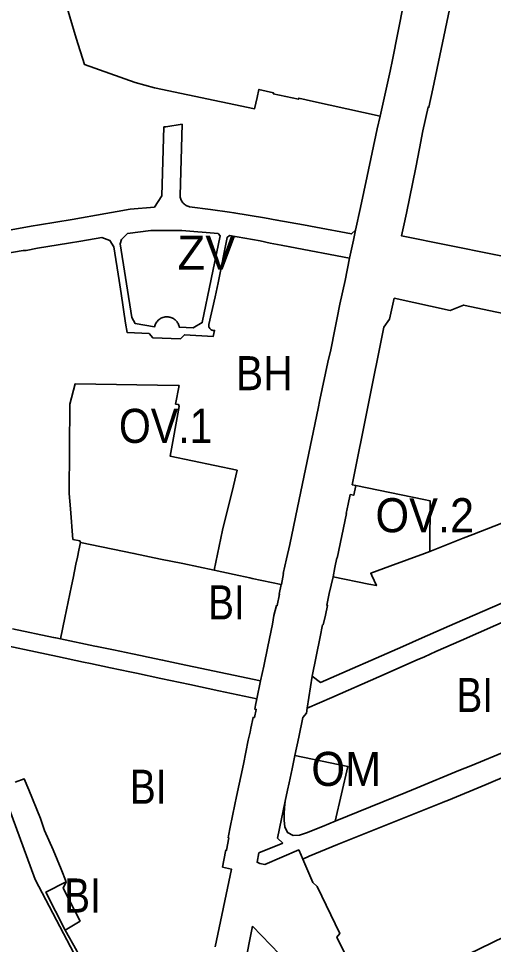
# Model space of a CAD drawing. Extents: x -650451 to -642268, y -1075216 to -1066610.
# Drawn here: x -647351.3 to -647142.2, y -1071706.5 to -1071298.9 of the extents above; entities that cross this region are included whole.
import ezdxf

# ---------------------------------------------------------------- set-up
doc = ezdxf.new("R2010")
doc.units = 0
doc.header["$LTSCALE"] = 6
doc.layers.add('1', color=7, linetype='Continuous', lineweight=35)
doc.layers.add('2', color=7, linetype='Continuous')
doc.layers.add('3', color=7, linetype='Continuous')

msp = doc.modelspace()

# ---------------------------------------------------------------- linework, layer by layer
at = {"layer": '1'}
for p, q in [((-647193.34, -1071347.41), (-647192.12, -1071341.79)), ((-647193.34, -1071347.41), (-647197.87, -1071368.22)), ((-647173.24, -1071348.27), (-647174.73, -1071356.1)), ((-647176.33, -1071364.47), (-647174.73, -1071356.1)), ((-647176.33, -1071364.47), (-647180.52, -1071384.51)), ((-647202.98, -1071391.98), (-647203.9, -1071396.47)), ((-647205.52, -1071404.32), (-647203.9, -1071396.47)), ((-647205.52, -1071404.32), (-647207.56, -1071414.21)), ((-647190.4, -1071434.75), (-647204.42, -1071504.1)), ((-647204.42, -1071504.1), (-647202.85, -1071504.42)), ((-647206.24, -1071512.67), (-647205.3, -1071508.39)), ((-647212.07, -1071540.52), (-647211.21, -1071536.32)), ((-647212.82, -1071544.61), (-647211.98, -1071540.54)), ((-647212.07, -1071540.52), (-647211.98, -1071540.54)), ((-647234.58, -1071543.15), (-647234.73, -1071543.12)), ((-647212.82, -1071544.61), (-647214.48, -1071551.9)), ((-647216.18, -1071561.49), (-647217.11, -1071565.78)), ((-647217.41, -1071565.71), (-647217.11, -1071565.78)), ((-647246.4, -1071598.3), (-647244.76, -1071590.47)), ((-647224.29, -1071602.47), (-647222.06, -1071588.35)), ((-647229.63, -1071623.27), (-647230.86, -1071629.13)), ((-647230.86, -1071629.13), (-647232.13, -1071635.24)), ((-647237.25, -1071659.7), (-647233.89, -1071643.39)), ((-647237.25, -1071659.7), (-647234.94, -1071661.83)), ((-647248.348, -1071698.466), (-647255.03, -1071731.79))]:
    msp.add_line(p, q, dxfattribs=at)
for points in [[(-647192.12, -1071341.79), (-647221.49, -1071335.36), (-647227.96, -1071333.94), (-647228.07, -1071334.41), (-647239.13, -1071332.01), (-647239.02, -1071331.51), (-647245.47, -1071330.09), (-647246.29, -1071333.69), (-647247.41, -1071338.59), (-647291.39, -1071329.37), (-647299.93, -1071326.99), (-647322.28, -1071319.07), (-647325.95, -1071307.53), (-647342.69, -1071250.98), (-647308.1, -1071236.04)], [(-647173.24, -1071348.27), (-647170.96, -1071337.84), (-647170.63, -1071337.91), (-647168.91, -1071329.88), (-647157.83, -1071277.35), (-647152.09, -1071271.47), (-647146.3, -1071269.33), (-647137.84, -1071265.06), (-647130.76, -1071261.49)], [(-647181.79, -1071292.49), (-647186.6, -1071316.98), (-647187.75, -1071322.1), (-647192.12, -1071341.79)], [(-647202.98, -1071391.98), (-647204.64, -1071393.67), (-647220.44, -1071390.73), (-647225.87, -1071389.73), (-647237.52, -1071387.6), (-647242.96, -1071386.65), (-647256.5, -1071384.35), (-647258.49, -1071384.07), (-647266.71, -1071382.86), (-647275.99, -1071381.74), (-647276.389, -1071381.631), (-647276.787, -1071381.488), (-647277.181, -1071381.311), (-647277.565, -1071381.1), (-647277.936, -1071380.854), (-647278.289, -1071380.576), (-647278.62, -1071380.268), (-647278.926, -1071379.932), (-647279.202, -1071379.571), (-647279.446, -1071379.19), (-647279.656, -1071378.793), (-647279.832, -1071378.384), (-647279.971, -1071377.968), (-647280.075, -1071377.549), (-647280.144, -1071377.132), (-647280.18, -1071376.72), (-647279.29, -1071345.39), (-647286.48, -1071346.48), (-647287.3, -1071346.6), (-647288.26, -1071376.91), (-647291.5, -1071381.97), (-647302.16, -1071382.84), (-647307.81, -1071383.8), (-647312.84, -1071384.66), (-647327.61, -1071387.27), (-647342.11, -1071389.68), (-647345.67, -1071390.27), (-647368.38, -1071394.35)], [(-647202.98, -1071391.98), (-647200.76, -1071382.02), (-647197.87, -1071368.22)], [(-647105.2, -1071404.54), (-647115.98, -1071407.8), (-647141.95, -1071402.77), (-647182.63, -1071394.59), (-647181.75, -1071390.51), (-647180.52, -1071384.51)], [(-647367.18, -1071404.12), (-647349.29, -1071400.99), (-647347.98, -1071400.97), (-647342.87, -1071400.01), (-647329.35, -1071397.8), (-647323.92, -1071396.87), (-647314.61, -1071395.25), (-647311.03, -1071396.53), (-647309.38, -1071399.41), (-647306.98, -1071414.13), (-647306.11, -1071419.87), (-647304.16, -1071432.98), (-647303.5, -1071437.06), (-647293.82, -1071437.45), (-647292.19, -1071439.38), (-647280.02, -1071439.89), (-647278.3, -1071438.06), (-647265.54, -1071438.8), (-647264.97, -1071436.16), (-647265.201, -1071436.176), (-647265.443, -1071436.169), (-647265.691, -1071436.134), (-647265.943, -1071436.07), (-647266.193, -1071435.975), (-647266.435, -1071435.848), (-647266.663, -1071435.692), (-647266.873, -1071435.508), (-647267.059, -1071435.3), (-647267.217, -1071435.072), (-647267.345, -1071434.832), (-647267.442, -1071434.583), (-647267.508, -1071434.331), (-647267.545, -1071434.083), (-647267.555, -1071433.841), (-647267.54, -1071433.61), (-647264.78, -1071421.33), (-647263.47, -1071415.17), (-647259.51, -1071395.22), (-647258.43, -1071394.37), (-647244.89, -1071396.77), (-647240.46, -1071397.7), (-647235.72, -1071398.61), (-647231.79, -1071399.35), (-647205.52, -1071404.32)], [(-647211.04, -1071430.61), (-647209.8, -1071424.62), (-647207.56, -1071414.21)], [(-647185.99, -1071421.98), (-647187.94, -1071431.16), (-647190.4, -1071434.75)], [(-647185.99, -1071421.98), (-647161.2, -1071427.33), (-647155.36, -1071425), (-647126.02, -1071431.21), (-647072.11, -1071442.6)], [(-647211.04, -1071430.61), (-647212.07, -1071435.71), (-647213.85, -1071444.63)], [(-647218.59, -1071466.71), (-647215.11, -1071450.09), (-647213.85, -1071444.63)], [(-647265.23, -1071541.68), (-647261.53, -1071524.05), (-647256.7, -1071504.58), (-647255.06, -1071497.69), (-647284.52, -1071491.51), (-647280.58, -1071469.66), (-647280.83, -1071468.78), (-647282.12, -1071468.61), (-647280.576, -1071460.47), (-647281.05, -1071460.47), (-647326.32, -1071459.61), (-647328.7, -1071468.61), (-647329.07, -1071507.93), (-647328.48, -1071514.73), (-647327.32, -1071528.17), (-647324.27, -1071528.8), (-647324.04, -1071529.54)], [(-647218.59, -1071466.71), (-647219.39, -1071470.51), (-647227.8, -1071510.53), (-647231.87, -1071530.34), (-647233.31, -1071536.74), (-647234.73, -1071543.12)], [(-647222.06, -1071588.35), (-647218.36, -1071591.11), (-647182.07, -1071575.24), (-647173.57, -1071571.5), (-647159.25, -1071565.21), (-647138.19, -1071556.01), (-647115.18, -1071545.92), (-647110.65, -1071543.93), (-647104.77, -1071541.34), (-647092.44, -1071535.9), (-647032.33, -1071509.49), (-647022.37, -1071505.13), (-647012.12, -1071500.59), (-646987.48, -1071489.66), (-646987.02, -1071486.11), (-646993.43, -1071476), (-646999.77, -1071465.81)], [(-647170.23, -1071533.44), (-647155.58, -1071527.62), (-647151.28, -1071525.99), (-647123.17, -1071515.01), (-647104.47, -1071508.08), (-647076.46, -1071497.69)], [(-647202.85, -1071504.42), (-647203.74, -1071508.72), (-647205.3, -1071508.39)], [(-647202.85, -1071504.42), (-647172.85, -1071510.64), (-647170.01, -1071511.22), (-647170.18, -1071532.22), (-647170.23, -1071533.44)], [(-647206.24, -1071512.67), (-647207.08, -1071516.71), (-647206.94, -1071516.74), (-647211.09, -1071536.35), (-647211.21, -1071536.32)], [(-647324.04, -1071529.54), (-647324.74, -1071532.92), (-647325.38, -1071536), (-647326.02, -1071539.04), (-647327.31, -1071545.25), (-647328.01, -1071548.63), (-647330.94, -1071562.72), (-647332.86, -1071571.94)], [(-647324.04, -1071529.54), (-647300.51, -1071534.33), (-647288.76, -1071536.91), (-647278.94, -1071538.77), (-647265.23, -1071541.68)], [(-647170.23, -1071533.44), (-647172.58, -1071534.38), (-647187.88, -1071539.95), (-647196.25, -1071543.06), (-647195.8, -1071544.05), (-647193.75, -1071548.5), (-647197.14, -1071547.81), (-647212.82, -1071544.61)], [(-647265.23, -1071541.68), (-647256.42, -1071543.57), (-647249.48, -1071545.08), (-647248.51, -1071545.3), (-647235.71, -1071547.94)], [(-647234.58, -1071543.15), (-647235.58, -1071547.97), (-647235.71, -1071547.94)], [(-647244.76, -1071590.47), (-647243.29, -1071583.97), (-647241.55, -1071575.29), (-647239.53, -1071565.39), (-647238.84, -1071561.6), (-647237.69, -1071557.19), (-647237.42, -1071557.25), (-647236.38, -1071552.31), (-647236.57, -1071552.27), (-647235.71, -1071547.94)], [(-647216.18, -1071561.49), (-647215.24, -1071557.21), (-647215.55, -1071557.14), (-647214.48, -1071551.9)], [(-647286.89, -1071767.67), (-647288.23, -1071768.15), (-647312.86, -1071737.11), (-647344.03, -1071677.91), (-647355.85, -1071645.37), (-647359.23, -1071637.45), (-647363.05, -1071628.52), (-647368.43, -1071610.03), (-647375.33, -1071572.37), (-647377.13, -1071562.56)], [(-647211.91, -1071652.25), (-647180.83, -1071639.51), (-647175.8, -1071637.46), (-647157.51, -1071629.95), (-647152.24, -1071627.79), (-647135.85, -1071621.05), (-647114.34, -1071612.18), (-647112.93, -1071608.97), (-647118.87, -1071595.55), (-647125.37, -1071580.88), (-647133.47, -1071562.58), (-647156.45, -1071572.65), (-647167.52, -1071577.55), (-647172.54, -1071579.79), (-647175.74, -1071581.19), (-647192.71, -1071588.6), (-647213.32, -1071597.68), (-647224.29, -1071602.47)], [(-647217.41, -1071565.71), (-647218.54, -1071571), (-647222.06, -1071588.35)], [(-647332.86, -1071571.94), (-647334.89, -1071571.52), (-647335.88, -1071571.31), (-647353.95, -1071567.53)], [(-647246.4, -1071598.3), (-647263.18, -1071594.75), (-647275.82, -1071592.07), (-647288.63, -1071589.39), (-647299.33, -1071587.08), (-647302.27, -1071586.47), (-647310.86, -1071584.67), (-647319.63, -1071582.83), (-647322.68, -1071582.21), (-647334.14, -1071579.76), (-647366.15, -1071572.96)], [(-647244.76, -1071590.47), (-647274.13, -1071584.21), (-647277.65, -1071583.45), (-647287.85, -1071581.24), (-647294.24, -1071579.96), (-647297.58, -1071579.28), (-647301.09, -1071578.55), (-647309.43, -1071576.8), (-647316.77, -1071575.28), (-647317.75, -1071575.08), (-647332.86, -1071571.94)], [(-647246.4, -1071598.3), (-647246.95, -1071601.18), (-647247.29, -1071602.81), (-647246.65, -1071602.99), (-647247.4, -1071606.54)], [(-647224.29, -1071602.47), (-647224.54, -1071604.57), (-647226.12, -1071606.58), (-647227.85, -1071615.19), (-647229.63, -1071623.27)], [(-647248.97, -1071611.17), (-647248.01, -1071606.48), (-647247.4, -1071606.54)], [(-647248.97, -1071611.17), (-647249.36, -1071612.96), (-647250.16, -1071616.49), (-647252.3, -1071627.13), (-647255.3, -1071641.36)], [(-647229.63, -1071623.27), (-647206.3, -1071628.17), (-647211.91, -1071652.25)], [(-647226.15, -1071668.97), (-647223.35, -1071667.56), (-647210.82, -1071662.45), (-647167.61, -1071645.19), (-647164.58, -1071643.95), (-647164.33, -1071643.85), (-647162.03, -1071642.89), (-647145.49, -1071636.01), (-647126.47, -1071627.9), (-647110.23, -1071621.31), (-647106.93, -1071622.58), (-647095.76, -1071647.71), (-647084.58, -1071672.83), (-647085.75, -1071676.06), (-647101.45, -1071683.6), (-647119.93, -1071692.46), (-647138.42, -1071701.32), (-647137.54, -1071703.14), (-647190.01, -1071728.61)], [(-647352.75, -1071635.04), (-647348.75, -1071633.55), (-647346.8, -1071638.37), (-647341.69, -1071650.97), (-647339.8, -1071656.27), (-647336.02, -1071664.83), (-647332.55, -1071673.37), (-647330.34, -1071678.82)], [(-647232.13, -1071635.24), (-647232.81, -1071638.48), (-647233.89, -1071643.39)], [(-647258.98, -1071659.49), (-647258.87, -1071658.63), (-647258.05, -1071654.82), (-647256.03, -1071644.81), (-647255.3, -1071641.36)], [(-647211.91, -1071652.25), (-647217.42, -1071654.54), (-647224.46, -1071657.3), (-647227.58, -1071658.35), (-647230.4, -1071658.55), (-647232.89, -1071657.2), (-647234.03, -1071654.68), (-647234.3, -1071651.87), (-647234.34, -1071649.06), (-647234.19, -1071646.21), (-647233.89, -1071643.39)], [(-647258.98, -1071659.49), (-647258.67, -1071659.55), (-647259.73, -1071664.97), (-647259.97, -1071664.82), (-647260.86, -1071669.29), (-647261.57, -1071672.49)], [(-647234.94, -1071661.83), (-647245.45, -1071666.19), (-647246.31, -1071670.29), (-647245.02, -1071670.84), (-647242.89, -1071671.25), (-647227.93, -1071664.8), (-647226.92, -1071667.17), (-647226.15, -1071668.97)], [(-647190.01, -1071728.61), (-647194.29, -1071729.19), (-647197.68, -1071727.96), (-647200.55, -1071724.8), (-647201.96, -1071721.97), (-647211.1, -1071703.21), (-647209.87, -1071701.56), (-647219.87, -1071680.91), (-647221.77, -1071679.16), (-647226.15, -1071668.97)], [(-647264.74, -1071707.55), (-647257.6, -1071673.25), (-647261.57, -1071672.49)], [(-647330.34, -1071678.82), (-647339.211, -1071683.431), (-647330.73, -1071700.09)], [(-647330.73, -1071700.09), (-647324.21, -1071696.2), (-647331.65, -1071681.7), (-647330.34, -1071678.82)], [(-647330.73, -1071700.09), (-647325.57, -1071709.29), (-647319.33, -1071721.82), (-647314.15, -1071730.37), (-647286.89, -1071767.67)], [(-647213.12, -1071750.48), (-647228.439, -1071718.98), (-647248.348, -1071698.466)]]:
    msp.add_lwpolyline(points, dxfattribs=at)
msp.add_lwpolyline([(-647263.38, -1071393.56), (-647279.42, -1071392.17), (-647290.96, -1071392.15), (-647293.07, -1071392.22), (-647303.29, -1071393.53), (-647305.93, -1071396.11), (-647306.54, -1071398.07), (-647301.48, -1071430.49), (-647299.95, -1071433.1), (-647291.38, -1071434.53), (-647291.27, -1071434.099), (-647291.122, -1071433.667), (-647290.933, -1071433.239), (-647290.705, -1071432.821), (-647290.436, -1071432.419), (-647290.13, -1071432.037), (-647289.788, -1071431.681), (-647289.415, -1071431.356), (-647289.013, -1071431.065), (-647288.589, -1071430.813), (-647288.148, -1071430.602), (-647287.695, -1071430.432), (-647287.236, -1071430.304), (-647286.777, -1071430.217), (-647286.323, -1071430.17), (-647285.878, -1071430.161), (-647285.434, -1071430.188), (-647285.007, -1071430.248), (-647284.654, -1071430.323), (-647284.26, -1071430.437), (-647283.868, -1071430.582), (-647283.483, -1071430.76), (-647283.108, -1071430.97), (-647282.748, -1071431.21), (-647282.405, -1071431.48), (-647282.084, -1071431.776), (-647281.788, -1071432.098), (-647281.518, -1071432.441), (-647281.278, -1071432.801), (-647281.069, -1071433.176), (-647280.891, -1071433.561), (-647280.746, -1071433.952), (-647280.633, -1071434.347), (-647280.55, -1071434.74), (-647274.39, -1071435.06), (-647270.42, -1071432.74), (-647262.57, -1071394.59)], close=True, dxfattribs=at)

# ---------------------------------------------------------------- texts
at = {"layer": '2'}
msp.add_text('ZV', height=15, dxfattribs=at).set_placement((-647281.342, -1071409.401))
for s, width, p in [('BH', 0.9, (-647255.636, -1071462.476)), ('OV.1', 0.9, (-647307.09, -1071485.67)), ('OV.2', 0.95, (-647194.17, -1071525)), ('BI', 0.85, (-647267.821, -1071563.39)), ('BI', 0.85, (-647158.507, -1071604.15)), ('OM', 0.95, (-647222.389, -1071636.677)), ('BI', 0.85, (-647302.282, -1071644.541))]:
    msp.add_text(s, height=15, dxfattribs=dict(at, width=width)).set_placement(p)
at = {"layer": '3', "width": 0.85}
msp.add_text('BI', height=15, dxfattribs=at).set_placement((-647331.208, -1071692.418))

doc.saveas('drawing.dxf')
